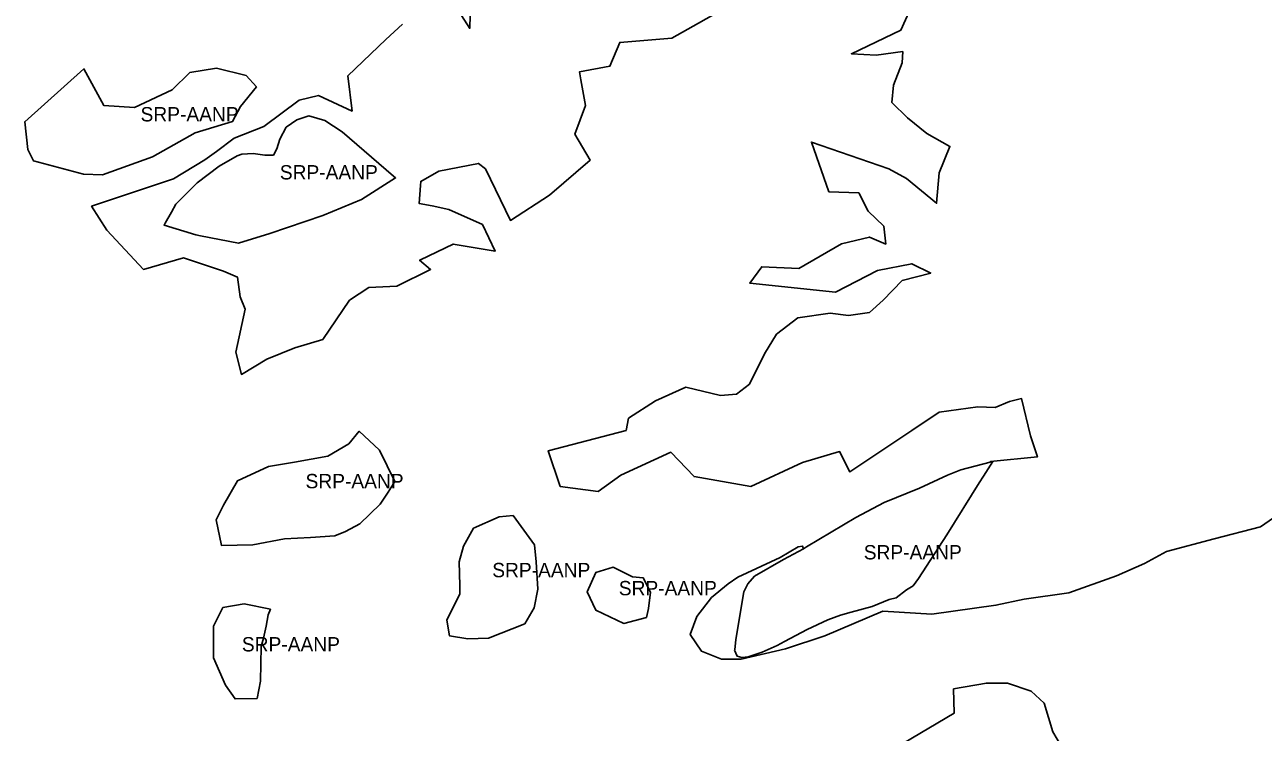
# Model space of a CAD drawing. Extents: x 598968 to 613553, y 4409678 to 4430833.
# Drawn here: x 608204 to 609240, y 4420079 to 4420670 of the extents above; entities that cross this region are included whole.
import ezdxf

# ---------------------------------------------------------------- set-up
doc = ezdxf.new("R2010")
doc.units = 0
doc.layers.add('Sòl Rústic Protegit', color=7, linetype='Continuous')
doc.layers.add('Sòl Rústic Protegit - Alt Nivell de Protecció', color=7, linetype='Continuous')

msp = doc.modelspace()

# ---------------------------------------------------------------- linework, layer by layer
at = {"layer": 'Sòl Rústic Protegit'}
for points in [[(608559.5783, 4420692.9328), (608575.9859, 4420667.1496), (608577.1579, 4420712.8564)], [(608795.9027, 4420687.7382), (608745.0577, 4420658.9152), (608701.3869, 4420655.4298), (608693.1831, 4420635.5064), (608667.6547, 4420630.6844), (608668.9047, 4420624.1844), (608672.7797, 4420602.6844), (608663.7797, 4420578.6844), (608676.7755, 4420556.9842), (608642.7883, 4420527.685), (608609.9731, 4420506.5894), (608589.0297, 4420549.6844), (608583.2173, 4420554.1844), (608550.1547, 4420547.6844), (608534.9673, 4420539.1844), (608534.7173, 4420535.6844), (608533.5297, 4420520.6844), (608544.4047, 4420518.6844), (608558.5297, 4420515.6844), (608586.5335, 4420503.0734), (608597.0813, 4420480.806), (608562.1547, 4420486.6844), (608534.8423, 4420473.6844), (608533.9673, 4420473.1844), (608543.1707, 4420465.5702), (608515.0433, 4420451.5066), (608491.6039, 4420450.3346), (608475.1963, 4420439.7868), (608452.9287, 4420406.9718), (608429.4893, 4420399.94), (608406.0499, 4420390.5642), (608384.9545, 4420377.6724), (608380.2665, 4420396.424), (608387.9673, 4420432.1844), (608383.9047, 4420442.6844), (608381.5923, 4420459.1844), (608369.9673, 4420464.1844), (608336.5297, 4420475.1844), (608302.9163, 4420465.5702), (608272.4451, 4420498.3856), (608259.5535, 4420518.3092), (608327.9673, 4420541.1844), (608354.4047, 4420557.1844), (608364.0297, 4420564.1844), (608378.9047, 4420575.1844), (608403.5923, 4420585.1844), (608433.0923, 4420607.1844), (608449.4129, 4420610.895), (608477.5403, 4420598.0032), (608474.0245, 4420627.3026), (608505.6675, 4420657.7738), (608519.7313, 4420670.6654)], [(609271.9785, 4420274.251), (609237.5297, 4420250.1844), (609198.8423, 4420240.1844), (609158.8423, 4420229.6844), (609140.5297, 4420219.6844), (609117.1547, 4420209.1844), (609077.2173, 4420195.1844), (609039.6547, 4420189.6844), (609016.0923, 4420184.6844), (608962.5923, 4420177.1844), (608921.6547, 4420179.6844), (608872.9673, 4420159.1844), (608839.9673, 4420148.1844), (608803.0923, 4420139.6844), (608786.5297, 4420139.6844), (608769.7797, 4420146.1844), (608760.4673, 4420160.1844), (608765.9047, 4420175.1844), (608778.2797, 4420191.1844), (608792.0297, 4420202.6844), (608800.2173, 4420208.1844), (608835.6547, 4420224.6844), (608850.7797, 4420233.6844), (608854.4047, 4420234.1844), (608855.1801, 4420232.0102), (608857.6177, 4420233.5102), (608898.8051, 4420258.0102), (608922.6801, 4420270.5102), (608952.2425, 4420282.5102), (608975.4927, 4420293.5102), (608986.8049, 4420298.0102), (609011.2383, 4420304.404), (609011.6221, 4420305.0016), (609050.8387, 4420308.7968), (609045.1459, 4420326.5074), (609037.5555, 4420357.5012), (609027.4351, 4420354.971), (609015.5923, 4420350.1844), (609000.8691, 4420350.5434), (608968.6105, 4420346.1158), (608945.8395, 4420330.935), (608893.9721, 4420296.1462), (608885.3423, 4420313.1844), (608854.2173, 4420304.1844), (608811.1111, 4420284.1282), (608763.6719, 4420292.351), (608744.0635, 4420312.5918), (608702.3167, 4420293.6162), (608683.3409, 4420279.7006), (608651.7145, 4420284.1282), (608641.5941, 4420313.8568), (608706.7443, 4420330.935), (608708.6419, 4420341.0556), (608731.4129, 4420355.6038), (608756.7139, 4420366.9892), (608785.8101, 4420360.0312), (608799.0931, 4420361.2964), (608809.8461, 4420369.5192), (608822.4967, 4420394.8202), (608832.6171, 4420411.266), (608850.3279, 4420425.1816), (608877.5265, 4420428.9768), (608892.7073, 4420427.0792), (608910.4177, 4420429.6092), (608921.8033, 4420439.7298), (608937.6165, 4420456.1754), (608961.6525, 4420462.5006), (608945.7761, 4420470.2808), (608916.9329, 4420464.7146), (608882.0173, 4420446.4978), (608810.1625, 4420454.088), (608820.2827, 4420467.7506), (608851.1501, 4420466.2326), (608887.0775, 4420486.9794), (608910.3547, 4420492.5456), (608924.0297, 4420486.6844), (608922.4047, 4420501.6844), (608909.3423, 4420514.1844), (608901.3423, 4420529.6844), (608876.4511, 4420530.4972), (608861.7765, 4420571.9908), (608926.5473, 4420549.726), (608941.2219, 4420541.6298), (608966.5229, 4420520.8828), (608968.6547, 4420546.1844), (608977.6553, 4420568.4488), (608958.2797, 4420579.1844), (608942.0297, 4420592.1844), (608928.9673, 4420605.1844), (608930.5297, 4420619.6844), (608937.7797, 4420638.1844), (608938.1547, 4420647.6844), (608915.9207, 4420644.8578), (608895.1739, 4420645.87), (608936.6677, 4420665.6048), (608944.2579, 4420682.8094)], [(608938.8503, 4420069.3906), (608981.1005, 4420094.3906), (608980.6797, 4420114.7062), (609008.2023, 4420119.621), (609025.8953, 4420119.621), (609045.5543, 4420112.7404), (609056.3667, 4420102.9108), (609063.8505, 4420078.8906), (609071.1111, 4420066.5418)]]:
    msp.add_lwpolyline(points, dxfattribs=at)
for points in [[(608384.2541, 4420601.78), (608377.5665, 4420589.28), (608346.1137, 4420579.712), (608310.4987, 4420559.7676), (608268.6915, 4420544.78), (608252.6915, 4420545.28), (608210.9415, 4420556.28), (608206.2541, 4420565.78), (608203.6543, 4420588.9718), (608253.1915, 4420633.28), (608269.8979, 4420602.5054), (608295.5405, 4420601.0808), (608327.0665, 4420615.78), (608341.8399, 4420630.285), (608363.9211, 4420633.8464), (608388.7541, 4420627.78), (608397.3989, 4420618.176)], [(608394.3677, 4420235.2572), (608368.1801, 4420234.7572), (608363.8677, 4420256.2572), (608369.9301, 4420268.2572), (608381.6177, 4420288.7572), (608407.4927, 4420300.7572), (608429.1801, 4420304.2572), (608457.1801, 4420309.2572), (608474.8051, 4420319.7572), (608483.4927, 4420330.2572), (608500.4927, 4420314.2572), (608513.2427, 4420288.2572), (608507.6801, 4420279.2572), (608500.9301, 4420269.2572), (608484.0551, 4420252.7572), (608472.0551, 4420246.2572), (608463.1801, 4420242.7572), (608442.8051, 4420241.2572), (608421.0551, 4420240.2572)], [(608591.5375, 4420157.1174), (608574.2875, 4420156.6174), (608558.9125, 4420159.1174), (608556.7251, 4420172.1174), (608567.6625, 4420194.1174), (608567.5375, 4420201.1174), (608567.0375, 4420221.1174), (608570.6001, 4420234.1174), (608579.1625, 4420249.1174), (608600.6625, 4420258.6174), (608612.1625, 4420259.6174), (608629.9751, 4420235.1174), (608631.6001, 4420221.1174), (608632.7875, 4420198.1174), (608629.9125, 4420182.6174), (608621.9125, 4420169.1174)], [(608723.8051, 4420174.5098), (608704.7427, 4420169.5098), (608681.4927, 4420180.5098), (608674.1177, 4420196.0098), (608681.3677, 4420212.0098), (608695.9927, 4420216.5098), (608712.1177, 4420208.5098), (608721.1177, 4420207.5098), (608727.1177, 4420195.5098), (608725.5551, 4420182.0098)], [(608398.0385, 4420106.7948), (608379.5385, 4420106.2948), (608371.6011, 4420117.7948), (608361.4761, 4420140.7948), (608361.5385, 4420167.2948), (608369.4761, 4420182.7948), (608387.2885, 4420185.7948), (608409.1011, 4420181.2948), (608407.2887, 4420176.7948), (608405.6011, 4420167.2948), (608403.2885, 4420157.2948), (608401.5385, 4420150.2948), (608401.2261, 4420135.7948), (608400.9135, 4420121.2948)]]:
    msp.add_lwpolyline(points, close=True, dxfattribs=at)
at = {"layer": 'Sòl Rústic Protegit - Alt Nivell de Protecció'}
for points in [[(608577.1579, 4420712.8564), (608575.9859, 4420667.1496), (608559.5783, 4420692.9328)], [(608519.7313, 4420670.6654), (608505.6675, 4420657.7738), (608474.0245, 4420627.3026), (608477.5403, 4420598.0032), (608449.4129, 4420610.895), (608433.0923, 4420607.1844), (608403.5923, 4420585.1844), (608378.9047, 4420575.1844), (608364.0297, 4420564.1844), (608354.4047, 4420557.1844), (608327.9673, 4420541.1844), (608259.5535, 4420518.3092), (608272.4451, 4420498.3856), (608302.9163, 4420465.5702), (608336.5297, 4420475.1844), (608369.9673, 4420464.1844), (608381.5923, 4420459.1844), (608383.9047, 4420442.6844), (608387.9673, 4420432.1844), (608380.2665, 4420396.424), (608384.9545, 4420377.6724), (608406.0499, 4420390.5642), (608429.4893, 4420399.94), (608452.9287, 4420406.9718), (608475.1963, 4420439.7868), (608491.6039, 4420450.3346), (608515.0433, 4420451.5066), (608543.1707, 4420465.5702), (608533.9673, 4420473.1844), (608534.8423, 4420473.6844), (608562.1547, 4420486.6844), (608597.0813, 4420480.806), (608586.5335, 4420503.0734), (608558.5297, 4420515.6844), (608544.4047, 4420518.6844), (608533.5297, 4420520.6844), (608534.7173, 4420535.6844), (608534.9673, 4420539.1844), (608550.1547, 4420547.6844), (608583.2173, 4420554.1844), (608589.0297, 4420549.6844), (608609.9731, 4420506.5894), (608642.7883, 4420527.685), (608676.7755, 4420556.9842), (608663.7797, 4420578.6844), (608672.7797, 4420602.6844), (608668.9047, 4420624.1844), (608667.6547, 4420630.6844), (608693.1831, 4420635.5064), (608701.3869, 4420655.4298), (608745.0577, 4420658.9152), (608795.9027, 4420687.7382)], [(608944.2579, 4420682.8094), (608936.6677, 4420665.6048), (608895.1739, 4420645.87), (608915.9207, 4420644.8578), (608938.1547, 4420647.6844), (608937.7797, 4420638.1844), (608930.5297, 4420619.6844), (608928.9673, 4420605.1844), (608942.0297, 4420592.1844), (608958.2797, 4420579.1844), (608977.6553, 4420568.4488), (608968.6547, 4420546.1844), (608966.5229, 4420520.8828), (608941.2219, 4420541.6298), (608926.5473, 4420549.726), (608861.7765, 4420571.9908), (608876.4511, 4420530.4972), (608901.3423, 4420529.6844), (608909.3423, 4420514.1844), (608922.4047, 4420501.6844), (608924.0297, 4420486.6844), (608910.3547, 4420492.5456), (608887.0775, 4420486.9794), (608851.1501, 4420466.2326), (608820.2827, 4420467.7506), (608810.1625, 4420454.088), (608882.0173, 4420446.4978), (608916.9329, 4420464.7146), (608945.7761, 4420470.2808), (608961.6525, 4420462.5006), (608937.6165, 4420456.1754), (608921.8033, 4420439.7298), (608910.4177, 4420429.6092), (608892.7073, 4420427.0792), (608877.5265, 4420428.9768), (608850.3279, 4420425.1816), (608832.6171, 4420411.266), (608822.4967, 4420394.8202), (608809.8461, 4420369.5192), (608799.0931, 4420361.2964), (608785.8101, 4420360.0312), (608756.7139, 4420366.9892), (608731.4129, 4420355.6038), (608708.6419, 4420341.0556), (608706.7443, 4420330.935), (608641.5941, 4420313.8568), (608651.7145, 4420284.1282), (608683.3409, 4420279.7006), (608702.3167, 4420293.6162), (608744.0635, 4420312.5918), (608763.6719, 4420292.351), (608811.1111, 4420284.1282), (608854.2173, 4420304.1844), (608885.3423, 4420313.1844), (608893.9721, 4420296.1462), (608945.8395, 4420330.935), (608968.6105, 4420346.1158), (609000.8691, 4420350.5434), (609015.5923, 4420350.1844), (609027.4351, 4420354.971), (609037.5555, 4420357.5012), (609045.1459, 4420326.5074), (609050.8387, 4420308.7968), (609011.6221, 4420305.0016), (609011.2383, 4420304.404), (609013.5551, 4420305.0102), (609005.6799, 4420292.5102), (609002.2425, 4420287.0102), (608975.1801, 4420243.5102), (608951.3051, 4420207.0102), (608946.8677, 4420201.0102), (608941.2427, 4420197.5102), (608932.7427, 4420191.0102), (608926.7425, 4420189.5102), (608912.6177, 4420183.5102), (608894.9927, 4420179.0102), (608886.1799, 4420176.5102), (608875.4927, 4420172.5102), (608858.2427, 4420164.5102), (608848.8051, 4420159.5102), (608839.3677, 4420154.5102), (608833.0551, 4420151.0102), (608820.4927, 4420145.5102), (608808.8675, 4420141.5102), (608803.4927, 4420141.0102), (608799.7425, 4420142.0102), (608797.5551, 4420147.0102), (608797.5889, 4420147.335), (608798.4927, 4420156.0102), (608805.1177, 4420196.0102), (608808.5549, 4420202.5102), (608814.1801, 4420209.0102), (608838.4301, 4420223.0102), (608855.1801, 4420232.0102), (608854.4047, 4420234.1844), (608850.7797, 4420233.6844), (608835.6547, 4420224.6844), (608800.2173, 4420208.1844), (608792.0297, 4420202.6844), (608778.2797, 4420191.1844), (608765.9047, 4420175.1844), (608760.4673, 4420160.1844), (608769.7797, 4420146.1844), (608786.5297, 4420139.6844), (608803.0923, 4420139.6844), (608839.9673, 4420148.1844), (608872.9673, 4420159.1844), (608921.6547, 4420179.6844), (608962.5923, 4420177.1844), (609016.0923, 4420184.6844), (609039.6547, 4420189.6844), (609077.2173, 4420195.1844), (609117.1547, 4420209.1844), (609140.5297, 4420219.6844), (609158.8423, 4420229.6844), (609198.8423, 4420240.1844), (609237.5297, 4420250.1844), (609271.9785, 4420274.251)], [(609071.1111, 4420066.5418), (609063.8505, 4420078.8906), (609056.3667, 4420102.9108), (609045.5543, 4420112.7404), (609025.8953, 4420119.621), (609008.2023, 4420119.621), (608980.6797, 4420114.7062), (608981.1005, 4420094.3906), (608938.8503, 4420069.3906)]]:
    msp.add_lwpolyline(points, dxfattribs=at)
for points in [[(608384.2541, 4420601.78), (608397.3989, 4420618.176), (608388.7541, 4420627.78), (608363.9211, 4420633.8464), (608341.8399, 4420630.285), (608327.0665, 4420615.78), (608295.5405, 4420601.0808), (608269.8979, 4420602.5054), (608253.1915, 4420633.28), (608203.6543, 4420588.9718), (608206.2541, 4420565.78), (608210.9415, 4420556.28), (608252.6915, 4420545.28), (608268.6915, 4420544.78), (608310.4987, 4420559.7676), (608346.1137, 4420579.712), (608377.5665, 4420589.28)], [(608469.1801, 4420580.5102), (608454.6175, 4420590.0102), (608441.2427, 4420594.0102), (608431.1799, 4420590.5102), (608422.2427, 4420584.5102), (608417.1799, 4420574.5102), (608414.4299, 4420566.5102), (608411.6175, 4420561.0102), (608404.3677, 4420561.0102), (608394.8675, 4420562.5102), (608385.3675, 4420562.0102), (608381.4301, 4420560.5102), (608366.3677, 4420552.0102), (608347.9301, 4420538.0102), (608329.9927, 4420520.0102), (608326.3677, 4420513.5102), (608321.1143, 4420504.1708), (608320.1801, 4420502.5102), (608346.8051, 4420494.5102), (608350.7425, 4420493.5102), (608382.5549, 4420487.5102), (608408.8049, 4420495.5102), (608452.9927, 4420510.5102), (608485.3675, 4420524.0102), (608513.8677, 4420542.0102), (608512.0837, 4420543.5474)], [(608469.1801, 4420580.5102), (608512.0837, 4420543.5474), (608513.8677, 4420542.0102), (608485.3675, 4420524.0102), (608452.9927, 4420510.5102), (608408.8049, 4420495.5102), (608382.5549, 4420487.5102), (608350.7425, 4420493.5102), (608346.8051, 4420494.5102), (608320.1801, 4420502.5102), (608321.1143, 4420504.1708), (608326.3677, 4420513.5102), (608329.9927, 4420520.0102), (608347.9301, 4420538.0102), (608366.3677, 4420552.0102), (608381.4301, 4420560.5102), (608385.3675, 4420562.0102), (608394.8675, 4420562.5102), (608404.3677, 4420561.0102), (608411.6175, 4420561.0102), (608414.4299, 4420566.5102), (608417.1799, 4420574.5102), (608422.2427, 4420584.5102), (608431.1799, 4420590.5102), (608441.2427, 4420594.0102), (608454.6175, 4420590.0102)], [(608394.3677, 4420235.2572), (608421.0551, 4420240.2572), (608442.8051, 4420241.2572), (608463.1801, 4420242.7572), (608472.0551, 4420246.2572), (608484.0551, 4420252.7572), (608500.9301, 4420269.2572), (608507.6801, 4420279.2572), (608513.2427, 4420288.2572), (608500.4927, 4420314.2572), (608483.4927, 4420330.2572), (608474.8051, 4420319.7572), (608457.1801, 4420309.2572), (608429.1801, 4420304.2572), (608407.4927, 4420300.7572), (608381.6177, 4420288.7572), (608369.9301, 4420268.2572), (608363.8677, 4420256.2572), (608368.1801, 4420234.7572)], [(608855.1801, 4420232.0102), (608838.4301, 4420223.0102), (608814.1801, 4420209.0102), (608808.5549, 4420202.5102), (608805.1177, 4420196.0102), (608798.4927, 4420156.0102), (608797.5889, 4420147.335), (608797.5551, 4420147.0102), (608799.7425, 4420142.0102), (608803.4927, 4420141.0102), (608808.8675, 4420141.5102), (608820.4927, 4420145.5102), (608833.0551, 4420151.0102), (608839.3677, 4420154.5102), (608848.8051, 4420159.5102), (608858.2427, 4420164.5102), (608875.4927, 4420172.5102), (608886.1799, 4420176.5102), (608894.9927, 4420179.0102), (608912.6177, 4420183.5102), (608926.7425, 4420189.5102), (608932.7427, 4420191.0102), (608941.2427, 4420197.5102), (608946.8677, 4420201.0102), (608951.3051, 4420207.0102), (608975.1801, 4420243.5102), (609002.2425, 4420287.0102), (609005.6799, 4420292.5102), (609013.5551, 4420305.0102), (609011.2383, 4420304.404), (608986.8049, 4420298.0102), (608975.4927, 4420293.5102), (608952.2425, 4420282.5102), (608922.6801, 4420270.5102), (608898.8051, 4420258.0102), (608857.6177, 4420233.5102)], [(608591.5375, 4420157.1174), (608621.9125, 4420169.1174), (608629.9125, 4420182.6174), (608632.7875, 4420198.1174), (608631.6001, 4420221.1174), (608629.9751, 4420235.1174), (608612.1625, 4420259.6174), (608600.6625, 4420258.6174), (608579.1625, 4420249.1174), (608570.6001, 4420234.1174), (608567.0375, 4420221.1174), (608567.5375, 4420201.1174), (608567.6625, 4420194.1174), (608556.7251, 4420172.1174), (608558.9125, 4420159.1174), (608574.2875, 4420156.6174)], [(608723.8051, 4420174.5098), (608725.5551, 4420182.0098), (608727.1177, 4420195.5098), (608721.1177, 4420207.5098), (608712.1177, 4420208.5098), (608695.9927, 4420216.5098), (608681.3677, 4420212.0098), (608674.1177, 4420196.0098), (608681.4927, 4420180.5098), (608704.7427, 4420169.5098)], [(608398.0385, 4420106.7948), (608400.9135, 4420121.2948), (608401.2261, 4420135.7948), (608401.5385, 4420150.2948), (608403.2885, 4420157.2948), (608405.6011, 4420167.2948), (608407.2887, 4420176.7948), (608409.1011, 4420181.2948), (608387.2885, 4420185.7948), (608369.4761, 4420182.7948), (608361.5385, 4420167.2948), (608361.4761, 4420140.7948), (608371.6011, 4420117.7948), (608379.5385, 4420106.2948)]]:
    msp.add_lwpolyline(points, close=True, dxfattribs=at)

# ---------------------------------------------------------------- texts
for p in [(608300.5266, 4420589.3132), (608417.0239, 4420540.7602), (608438.5552, 4420282.5072), (608905.5551, 4420223.0102), (608594.7563, 4420208.1174), (608700.6177, 4420193.0098), (608385.2886, 4420146.0448)]:
    msp.add_text('SRP-AANP', height=12, dxfattribs=at).set_placement(p)

doc.saveas('drawing.dxf')
